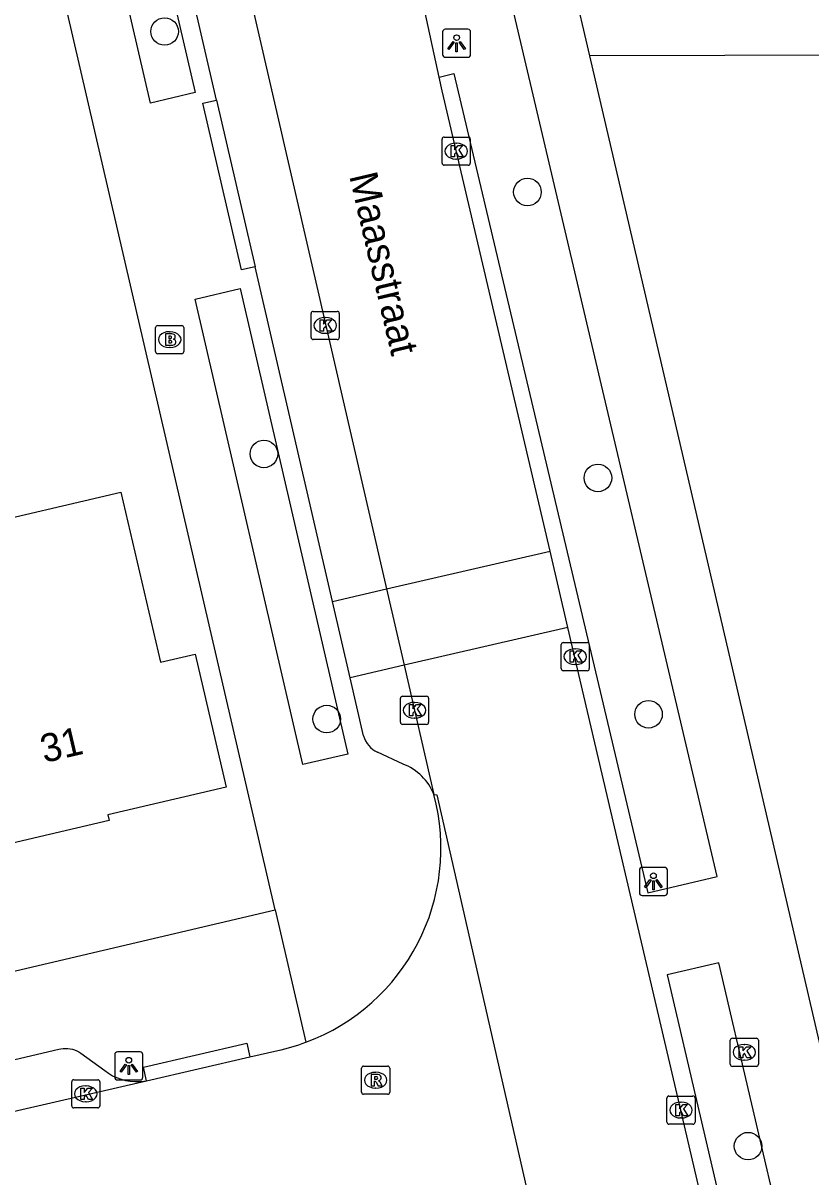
# Model space of a CAD drawing. Extents: x 157321 to 158827, y 386650 to 388532.
# Drawn here: x 157720.5 to 157748.49, y 387829.62 to 387870.59 of the extents above; entities that cross this region are included whole.
import ezdxf

# ---------------------------------------------------------------- set-up
doc = ezdxf.new("R2010")
doc.units = 0
for name, color, linetype in [('IMGEO_Boom', 7, 'Continuous'), ('IMGEO_Brandkraan', 7, 'Continuous'), ('IMGEO_Gemengd_bos', 7, 'Continuous'), ('IMGEO_Kolk', 7, 'Continuous'), ('IMGEO_Lichtpunt', 7, 'Continuous'), ('IMGEO_Openbare_ruimte_label', 7, 'Continuous'), ('IMGEO_Pand', 7, 'Continuous'), ('IMGEO_Pand_nummerreeks', 7, 'Continuous'), ('IMGEO_Parkeervlak_open', 7, 'Continuous'), ('IMGEO_Rijbaan_lokaal_open', 7, 'Continuous'), ('IMGEO_Rioolput', 7, 'Continuous'), ('IMGEO_Voetpad_open', 7, 'Continuous')]:
    doc.layers.add(name, color=color, linetype=linetype)

msp = doc.modelspace()

# ---------------------------------------------------------------- linework, layer by layer
at = {"layer": 'IMGEO_Boom'}
for centre in [(157725.532, 387870.289), (157738.421, 387864.589), (157729.06, 387855.288), (157740.926, 387854.436), (157731.29, 387845.874), (157742.724, 387846.043), (157746.26, 387830.71)]:
    msp.add_circle(centre, 0.489, dxfattribs=at)
at = {"layer": 'IMGEO_Brandkraan'}
for p, q in [((157725.213, 387858.922), (157725.213, 387859.774)), ((157725.288, 387859.848), (157726.14, 387859.848)), ((157726.214, 387859.774), (157726.214, 387858.922)), ((157725.701, 387859.628), (157725.726, 387859.628)), ((157725.724, 387859.068), (157725.699, 387859.068)), ((157726.14, 387858.848), (157725.288, 387858.848))]:
    msp.add_line(p, q, dxfattribs=at)
for points in [[(157725.213, 387858.922), (157725.213, 387859.774)], [(157725.288, 387859.848), (157726.14, 387859.848)], [(157726.214, 387859.774), (157726.214, 387858.922)], [(157725.561, 387859.548), (157725.561, 387859.148), (157725.774, 387859.148)], [(157725.792, 387859.548), (157725.561, 387859.548)], [(157725.74, 387859.467), (157725.686, 387859.467), (157725.686, 387859.391)], [(157725.686, 387859.391), (157725.739, 387859.391)], [(157725.748, 387859.315), (157725.686, 387859.315), (157725.686, 387859.234)], [(157725.686, 387859.234), (157725.748, 387859.234)], [(157726.14, 387858.848), (157725.288, 387858.848)]]:
    msp.add_lwpolyline(points, dxfattribs=at)
for centre, radius, start, end in [((157725.29, 387859.772), 0.0765, 91.552, 178.448), ((157725.29, 387859.772), 0.0765, 91.552, 178.448), ((157726.138, 387859.772), 0.0765, 1.552, 88.448), ((157726.138, 387859.772), 0.0765, 1.552, 88.448), ((157725.741, 387859.429), 0.0379, 267.8285, 90.9355), ((157725.749, 387859.274), 0.0404, 269.8759, 90.5077), ((157725.796, 387859.403), 0.145, 59.4692, 91.5367), ((157725.821, 387859.45), 0.0922, 285.5137, 58.1501), ((157725.826, 387859.258), 0.105, 301.3115, 78.989), ((157725.29, 387858.924), 0.0765, 181.552, 268.448), ((157725.29, 387858.924), 0.0765, 181.552, 268.448), ((157725.78, 387859.399), 0.251, 268.6676, 293.5347), ((157726.138, 387858.924), 0.0765, 271.552, 358.448), ((157726.138, 387858.924), 0.0765, 271.552, 358.448)]:
    msp.add_arc(centre, radius, start, end, dxfattribs=at)
for centre, major_axis, ratio, start_param, end_param in [((157725.7, 387859.348), (-0.387, 0.002), 0.722429, 4.712389, 7.853982), ((157725.725, 387859.348), (-0.39, 0.002), 0.717154, 1.570796, 4.712389)]:
    msp.add_ellipse(centre, major_axis=major_axis, ratio=ratio, start_param=start_param, end_param=end_param, dxfattribs=at)
at = {"layer": 'IMGEO_Gemengd_bos'}
msp.add_lwpolyline([(157791.134, 387870.919), (157774.059, 387870.543), (157774.007, 387871.982), (157761.056, 387872.053), (157761.038, 387871.083), (157751.067, 387870.808), (157750.201, 387870.784), (157750.238, 387869.454), (157740.621, 387869.428)], dxfattribs=at)
at = {"layer": 'IMGEO_Kolk'}
for p, q in [((157735.391, 387865.615), (157735.391, 387866.467)), ((157735.466, 387866.541), (157736.318, 387866.541)), ((157735.879, 387866.321), (157735.904, 387866.321)), ((157736.392, 387866.467), (157736.392, 387865.615)), ((157736.318, 387865.541), (157735.466, 387865.541)), ((157735.902, 387865.761), (157735.877, 387865.761)), ((157730.737, 387859.425), (157730.737, 387860.277)), ((157730.812, 387860.351), (157731.664, 387860.351)), ((157731.225, 387860.131), (157731.25, 387860.131)), ((157731.738, 387860.277), (157731.738, 387859.425)), ((157731.664, 387859.351), (157730.812, 387859.351)), ((157731.248, 387859.571), (157731.223, 387859.571)), ((157739.619, 387847.665), (157739.619, 387848.517)), ((157739.694, 387848.591), (157740.546, 387848.591)), ((157740.107, 387848.371), (157740.132, 387848.371)), ((157740.62, 387848.517), (157740.62, 387847.665)), ((157740.13, 387847.811), (157740.105, 387847.811)), ((157740.546, 387847.591), (157739.694, 387847.591)), ((157733.91, 387845.76), (157733.91, 387846.612)), ((157733.985, 387846.686), (157734.837, 387846.686)), ((157734.911, 387846.612), (157734.911, 387845.76)), ((157734.398, 387846.466), (157734.423, 387846.466)), ((157734.421, 387845.906), (157734.396, 387845.906)), ((157734.837, 387845.686), (157733.985, 387845.686)), ((157745.627, 387833.615), (157745.627, 387834.467)), ((157745.702, 387834.541), (157746.554, 387834.541)), ((157746.115, 387834.321), (157746.14, 387834.321)), ((157746.628, 387834.467), (157746.628, 387833.615)), ((157746.554, 387833.541), (157745.702, 387833.541)), ((157746.138, 387833.761), (157746.113, 387833.761)), ((157722.305, 387833.066), (157723.157, 387833.066)), ((157722.23, 387832.14), (157722.23, 387832.992)), ((157722.718, 387832.846), (157722.743, 387832.846)), ((157723.231, 387832.992), (157723.231, 387832.14)), ((157722.741, 387832.286), (157722.716, 387832.286)), ((157743.375, 387831.563), (157743.375, 387832.415)), ((157743.45, 387832.489), (157744.302, 387832.489)), ((157743.863, 387832.269), (157743.888, 387832.269)), ((157744.376, 387832.415), (157744.376, 387831.563)), ((157723.157, 387832.066), (157722.305, 387832.066)), ((157744.302, 387831.489), (157743.45, 387831.489)), ((157743.886, 387831.709), (157743.861, 387831.709))]:
    msp.add_line(p, q, dxfattribs=at)
for points in [[(157735.391, 387865.615), (157735.391, 387866.467)], [(157735.466, 387866.541), (157736.318, 387866.541)], [(157735.712, 387866.241), (157735.835, 387866.241), (157735.835, 387866.09), (157735.965, 387866.241), (157736.129, 387866.241), (157735.983, 387866.09), (157736.136, 387865.841), (157735.984, 387865.841), (157735.899, 387866.005), (157735.835, 387865.938), (157735.835, 387865.841), (157735.712, 387865.841), (157735.712, 387866.241)], [(157736.392, 387866.467), (157736.392, 387865.615)], [(157736.318, 387865.541), (157735.466, 387865.541)], [(157730.737, 387859.425), (157730.737, 387860.277)], [(157730.812, 387860.351), (157731.664, 387860.351)], [(157731.738, 387860.277), (157731.738, 387859.425)], [(157731.058, 387860.051), (157731.181, 387860.051), (157731.181, 387859.9), (157731.311, 387860.051), (157731.475, 387860.051), (157731.329, 387859.9), (157731.482, 387859.651), (157731.33, 387859.651), (157731.245, 387859.815), (157731.181, 387859.748), (157731.181, 387859.651), (157731.058, 387859.651), (157731.058, 387860.051)], [(157731.664, 387859.351), (157730.812, 387859.351)], [(157739.619, 387847.665), (157739.619, 387848.517)], [(157739.694, 387848.591), (157740.546, 387848.591)], [(157739.94, 387848.291), (157740.063, 387848.291), (157740.063, 387848.14), (157740.193, 387848.291), (157740.357, 387848.291), (157740.211, 387848.14), (157740.364, 387847.891), (157740.212, 387847.891), (157740.127, 387848.055), (157740.063, 387847.988), (157740.063, 387847.891), (157739.94, 387847.891), (157739.94, 387848.291)], [(157740.62, 387848.517), (157740.62, 387847.665)], [(157740.546, 387847.591), (157739.694, 387847.591)], [(157733.91, 387845.76), (157733.91, 387846.612)], [(157733.985, 387846.686), (157734.837, 387846.686)], [(157734.911, 387846.612), (157734.911, 387845.76)], [(157734.231, 387846.386), (157734.354, 387846.386), (157734.354, 387846.235), (157734.484, 387846.386), (157734.648, 387846.386), (157734.502, 387846.235), (157734.655, 387845.986), (157734.503, 387845.986), (157734.418, 387846.15), (157734.354, 387846.083), (157734.354, 387845.986), (157734.231, 387845.986), (157734.231, 387846.386)], [(157734.837, 387845.686), (157733.985, 387845.686)], [(157745.627, 387833.615), (157745.627, 387834.467)], [(157745.702, 387834.541), (157746.554, 387834.541)], [(157746.628, 387834.467), (157746.628, 387833.615)], [(157745.948, 387834.241), (157746.071, 387834.241), (157746.071, 387834.09), (157746.201, 387834.241), (157746.365, 387834.241), (157746.219, 387834.09), (157746.372, 387833.841), (157746.22, 387833.841), (157746.135, 387834.005), (157746.071, 387833.938), (157746.071, 387833.841), (157745.948, 387833.841), (157745.948, 387834.241)], [(157746.554, 387833.541), (157745.702, 387833.541)], [(157722.305, 387833.066), (157723.157, 387833.066)], [(157722.23, 387832.14), (157722.23, 387832.992)], [(157722.551, 387832.766), (157722.674, 387832.766), (157722.674, 387832.615), (157722.804, 387832.766), (157722.968, 387832.766), (157722.822, 387832.615), (157722.975, 387832.366), (157722.823, 387832.366), (157722.738, 387832.53), (157722.674, 387832.463), (157722.674, 387832.366), (157722.551, 387832.366), (157722.551, 387832.766)], [(157723.231, 387832.992), (157723.231, 387832.14)], [(157743.375, 387831.563), (157743.375, 387832.415)], [(157743.45, 387832.489), (157744.302, 387832.489)], [(157744.376, 387832.415), (157744.376, 387831.563)], [(157723.157, 387832.066), (157722.305, 387832.066)], [(157743.696, 387832.189), (157743.819, 387832.189), (157743.819, 387832.038), (157743.949, 387832.189), (157744.113, 387832.189), (157743.967, 387832.038), (157744.12, 387831.789), (157743.968, 387831.789), (157743.883, 387831.953), (157743.819, 387831.886), (157743.819, 387831.789), (157743.696, 387831.789), (157743.696, 387832.189)], [(157744.302, 387831.489), (157743.45, 387831.489)]]:
    msp.add_lwpolyline(points, dxfattribs=at)
for centre, start, end in [((157735.468, 387866.465), 91.552, 178.448), ((157735.468, 387866.465), 91.552, 178.448), ((157736.316, 387866.465), 1.552, 88.448), ((157736.316, 387866.465), 1.552, 88.448), ((157735.468, 387865.617), 181.552, 268.448), ((157735.468, 387865.617), 181.552, 268.448), ((157736.316, 387865.617), 271.552, 358.448), ((157736.316, 387865.617), 271.552, 358.448), ((157730.814, 387860.275), 91.552, 178.448), ((157730.814, 387860.275), 91.552, 178.448), ((157731.662, 387860.275), 1.552, 88.448), ((157731.662, 387860.275), 1.552, 88.448), ((157730.814, 387859.427), 181.552, 268.448), ((157730.814, 387859.427), 181.552, 268.448), ((157731.662, 387859.427), 271.552, 358.448), ((157731.662, 387859.427), 271.552, 358.448), ((157739.696, 387848.515), 91.552, 178.448), ((157739.696, 387848.515), 91.552, 178.448), ((157740.544, 387848.515), 1.552, 88.448), ((157740.544, 387848.515), 1.552, 88.448), ((157739.696, 387847.667), 181.552, 268.448), ((157739.696, 387847.667), 181.552, 268.448), ((157740.544, 387847.667), 271.552, 358.448), ((157740.544, 387847.667), 271.552, 358.448), ((157733.987, 387846.61), 91.552, 178.448), ((157733.987, 387846.61), 91.552, 178.448), ((157734.835, 387846.61), 1.552, 88.448), ((157734.835, 387846.61), 1.552, 88.448), ((157733.987, 387845.762), 181.552, 268.448), ((157733.987, 387845.762), 181.552, 268.448), ((157734.835, 387845.762), 271.552, 358.448), ((157734.835, 387845.762), 271.552, 358.448), ((157745.704, 387834.465), 91.552, 178.448), ((157745.704, 387834.465), 91.552, 178.448), ((157746.552, 387834.465), 1.552, 88.448), ((157746.552, 387834.465), 1.552, 88.448), ((157745.704, 387833.617), 181.552, 268.448), ((157745.704, 387833.617), 181.552, 268.448), ((157746.552, 387833.617), 271.552, 358.448), ((157746.552, 387833.617), 271.552, 358.448), ((157722.307, 387832.99), 91.552, 178.448), ((157722.307, 387832.99), 91.552, 178.448), ((157723.155, 387832.99), 1.552, 88.448), ((157723.155, 387832.99), 1.552, 88.448), ((157743.452, 387832.413), 91.552, 178.448), ((157743.452, 387832.413), 91.552, 178.448), ((157744.3, 387832.413), 1.552, 88.448), ((157744.3, 387832.413), 1.552, 88.448), ((157722.307, 387832.142), 181.552, 268.448), ((157722.307, 387832.142), 181.552, 268.448), ((157723.155, 387832.142), 271.552, 358.448), ((157723.155, 387832.142), 271.552, 358.448), ((157743.452, 387831.565), 181.552, 268.448), ((157743.452, 387831.565), 181.552, 268.448), ((157744.3, 387831.565), 271.552, 358.448), ((157744.3, 387831.565), 271.552, 358.448)]:
    msp.add_arc(centre, 0.0765, start, end, dxfattribs=at)
for centre, major_axis, ratio, start_param, end_param in [((157735.878, 387866.041), (-0.387, 0.002), 0.722429, 4.712389, 7.853982), ((157735.903, 387866.041), (-0.39, 0.002), 0.717154, 1.570796, 4.712389), ((157731.224, 387859.851), (-0.387, 0.002), 0.722429, 4.712389, 7.853982), ((157731.249, 387859.851), (-0.39, 0.002), 0.717154, 1.570796, 4.712389), ((157740.106, 387848.091), (-0.387, 0.002), 0.722429, 4.712389, 7.853982), ((157740.131, 387848.091), (-0.39, 0.002), 0.717154, 1.570796, 4.712389), ((157734.397, 387846.186), (-0.387, 0.002), 0.722429, 4.712389, 7.853982), ((157734.422, 387846.186), (-0.39, 0.002), 0.717154, 1.570796, 4.712389), ((157746.114, 387834.041), (-0.387, 0.002), 0.722429, 4.712389, 7.853982), ((157746.139, 387834.041), (-0.39, 0.002), 0.717154, 1.570796, 4.712389), ((157722.717, 387832.566), (-0.387, 0.002), 0.722429, 4.712389, 7.853982), ((157722.742, 387832.566), (-0.39, 0.002), 0.717154, 1.570796, 4.712389), ((157743.862, 387831.989), (-0.387, 0.002), 0.722429, 4.712389, 7.853982), ((157743.887, 387831.989), (-0.39, 0.002), 0.717154, 1.570796, 4.712389)]:
    msp.add_ellipse(centre, major_axis=major_axis, ratio=ratio, start_param=start_param, end_param=end_param, dxfattribs=at)
at = {"layer": 'IMGEO_Lichtpunt'}
for p, q in [((157736.309, 387870.37), (157735.501, 387870.37)), ((157736.309, 387870.37), (157735.501, 387870.37)), ((157735.407, 387870.275), (157735.407, 387869.468)), ((157735.407, 387870.275), (157735.407, 387869.468)), ((157736.403, 387869.468), (157736.403, 387870.275)), ((157736.403, 387869.468), (157736.403, 387870.275)), ((157735.501, 387869.374), (157736.309, 387869.374)), ((157735.501, 387869.374), (157736.309, 387869.374)), ((157742.399, 387840.512), (157742.399, 387839.705)), ((157742.399, 387840.512), (157742.399, 387839.705)), ((157743.301, 387840.607), (157742.493, 387840.607)), ((157743.301, 387840.607), (157742.493, 387840.607)), ((157743.395, 387839.705), (157743.395, 387840.512)), ((157743.395, 387839.705), (157743.395, 387840.512)), ((157742.493, 387839.611), (157743.301, 387839.611)), ((157742.493, 387839.611), (157743.301, 387839.611)), ((157723.76, 387833.961), (157723.76, 387833.154)), ((157723.76, 387833.961), (157723.76, 387833.154)), ((157724.662, 387834.056), (157723.854, 387834.056)), ((157724.662, 387834.056), (157723.854, 387834.056)), ((157724.756, 387833.154), (157724.756, 387833.961)), ((157724.756, 387833.154), (157724.756, 387833.961)), ((157723.854, 387833.06), (157724.662, 387833.06)), ((157723.854, 387833.06), (157724.662, 387833.06))]:
    msp.add_line(p, q, dxfattribs=at)
for points in [[(157735.781, 387869.939), (157735.82, 387869.911), (157735.632, 387869.649), (157735.594, 387869.676), (157735.781, 387869.939)], [(157735.993, 387869.911), (157736.031, 387869.938), (157736.218, 387869.676), (157736.179, 387869.648), (157735.993, 387869.911)], [(157735.883, 387869.891), (157735.93, 387869.891), (157735.93, 387869.569), (157735.883, 387869.569), (157735.883, 387869.891)], [(157742.773, 387840.176), (157742.812, 387840.148), (157742.624, 387839.886), (157742.586, 387839.913), (157742.773, 387840.176)], [(157742.875, 387840.128), (157742.922, 387840.128), (157742.922, 387839.806), (157742.875, 387839.806), (157742.875, 387840.128)], [(157742.985, 387840.148), (157743.023, 387840.175), (157743.21, 387839.913), (157743.171, 387839.885), (157742.985, 387840.148)], [(157724.134, 387833.625), (157724.173, 387833.597), (157723.985, 387833.335), (157723.947, 387833.362), (157724.134, 387833.625)], [(157724.236, 387833.577), (157724.283, 387833.577), (157724.283, 387833.255), (157724.236, 387833.255), (157724.236, 387833.577)], [(157724.346, 387833.597), (157724.384, 387833.624), (157724.571, 387833.362), (157724.532, 387833.334), (157724.346, 387833.597)]]:
    msp.add_lwpolyline(points, dxfattribs=at)
for centre in [(157735.906, 387870.073), (157742.898, 387840.31), (157724.259, 387833.759)]:
    msp.add_circle(centre, 0.0994, dxfattribs=at)
for centre, start, end in [((157735.501, 387870.275), 90, 180), ((157735.501, 387870.275), 90, 180), ((157736.309, 387870.275), 0, 90), ((157736.309, 387870.275), 0, 90), ((157735.501, 387869.468), 180, 270), ((157735.501, 387869.468), 180, 270), ((157736.309, 387869.468), 270, 0), ((157736.309, 387869.468), 270, 360), ((157742.493, 387840.512), 90, 180), ((157742.493, 387840.512), 90, 180), ((157743.301, 387840.512), 0, 90), ((157743.301, 387840.512), 0, 90), ((157742.493, 387839.705), 180, 270), ((157742.493, 387839.705), 180, 270), ((157743.301, 387839.705), 270, 0), ((157743.301, 387839.705), 270, 360), ((157723.854, 387833.961), 90, 180), ((157723.854, 387833.961), 90, 180), ((157724.662, 387833.961), 0, 90), ((157724.662, 387833.961), 0, 90), ((157723.854, 387833.154), 180, 270), ((157723.854, 387833.154), 180, 270), ((157724.662, 387833.154), 270, 0), ((157724.662, 387833.154), 270, 360)]:
    msp.add_arc(centre, 0.0946, start, end, dxfattribs=at)
at = {"layer": 'IMGEO_Pand'}
msp.add_lwpolyline([(157716.175, 387849.562), (157719.069, 387850.24), (157718.504, 387852.65), (157723.977, 387853.932), (157725.39, 387847.894), (157726.614, 387848.181), (157727.72, 387843.458), (157723.512, 387842.472), (157723.558, 387842.277), (157718.152, 387841.011)], dxfattribs=at)
at = {"layer": 'IMGEO_Parkeervlak_open'}
for points in [[(157731.495, 387850.051), (157733.418, 387850.495)], [(157734.043, 387847.785), (157732.121, 387847.342)]]:
    msp.add_lwpolyline(points, dxfattribs=at)
at = {"layer": 'IMGEO_Rijbaan_lokaal_open'}
for points in [[(157727.376, 387876.71), (157733.418, 387850.495)], [(157735.29, 387868.665), (157734.718, 387871.279)], [(157739.225, 387851.835), (157735.396, 387868.179), (157735.29, 387868.665)], [(157733.418, 387850.495), (157739.225, 387851.835)], [(157739.859, 387849.128), (157739.225, 387851.835)], [(157733.418, 387850.495), (157734.043, 387847.785)], [(157739.859, 387849.128), (157734.043, 387847.785)], [(157745.13, 387826.618), (157743.874, 387831.992), (157739.859, 387849.128)], [(157734.043, 387847.785), (157735.101, 387843.195)], [(157735.101, 387843.195), (157735.2, 387843.183), (157739.509, 387824.291)], [(157724.892, 387833.031), (157728.562, 387833.876)], [(157728.562, 387833.876), (157729.55, 387834.104)], [(157683.222, 387823.368), (157683.417, 387823.394), (157683.612, 387823.423), (157714.68, 387830.684), (157724.892, 387833.031)]]:
    msp.add_lwpolyline(points, dxfattribs=at)
for centre, radius, start, end in [((157727.992, 387841.296), 7.358, 290.3097, 14.9569), ((157727.977, 387841.339), 7.404, 282.2685, 290.3049)]:
    msp.add_arc(centre, radius, start, end, dxfattribs=at)
at = {"layer": 'IMGEO_Rioolput'}
for p, q in [((157732.528, 387832.624), (157732.528, 387833.476)), ((157732.603, 387833.55), (157733.455, 387833.55)), ((157733.529, 387833.476), (157733.529, 387832.624)), ((157733.016, 387833.33), (157733.041, 387833.33)), ((157733.039, 387832.77), (157733.014, 387832.77)), ((157733.455, 387832.55), (157732.603, 387832.55))]:
    msp.add_line(p, q, dxfattribs=at)
for points in [[(157732.528, 387832.624), (157732.528, 387833.476)], [(157732.603, 387833.55), (157733.455, 387833.55)], [(157733.529, 387833.476), (157733.529, 387832.624)], [(157733.117, 387833.248), (157732.865, 387833.25), (157732.865, 387832.85)], [(157733.043, 387833.169), (157732.989, 387833.169), (157732.989, 387833.088)], [(157732.989, 387833.088), (157733.041, 387833.088)], [(157732.865, 387832.85), (157732.989, 387832.85), (157732.989, 387833.012), (157733, 387833.012)], [(157733.047, 387832.983), (157733.118, 387832.85), (157733.258, 387832.85), (157733.193, 387832.976)], [(157733.455, 387832.55), (157732.603, 387832.55)]]:
    msp.add_lwpolyline(points, dxfattribs=at)
for centre, radius, start, end in [((157732.605, 387833.474), 0.0765, 91.552, 178.448), ((157732.605, 387833.474), 0.0765, 91.552, 178.448), ((157733.453, 387833.474), 0.0765, 1.552, 88.448), ((157733.453, 387833.474), 0.0765, 1.552, 88.448), ((157733.025, 387833.277), 0.19, 274.7715, 282.9687), ((157733.049, 387833.073), 0.0964, 77.0061, 93.1865), ((157733.063, 387833.13), 0.0378, 276.6634, 79.6772), ((157733.116, 387833.138), 0.109, 350.3612, 89.416), ((157733.114, 387833.138), 0.112, 277.5842, 350.9817), ((157732.999, 387832.959), 0.0533, 26.0293, 88.6989), ((157733.098, 387832.923), 0.108, 29.5134, 73.7905), ((157732.605, 387832.626), 0.0765, 181.552, 268.448), ((157732.605, 387832.626), 0.0765, 181.552, 268.448), ((157733.453, 387832.626), 0.0765, 271.552, 358.448), ((157733.453, 387832.626), 0.0765, 271.552, 358.448)]:
    msp.add_arc(centre, radius, start, end, dxfattribs=at)
for centre, major_axis, ratio, start_param, end_param in [((157733.015, 387833.05), (-0.387, 0.002), 0.722429, 4.712389, 7.853982), ((157733.04, 387833.05), (-0.39, 0.002), 0.717154, 1.570796, 4.712389)]:
    msp.add_ellipse(centre, major_axis=major_axis, ratio=ratio, start_param=start_param, end_param=end_param, dxfattribs=at)
at = {"layer": 'IMGEO_Voetpad_open'}
for points in [[(157735.29, 387868.665), (157735.804, 387868.801), (157742.697, 387839.705), (157745.166, 387840.283), (157737.764, 387871.725), (157736.8, 387875.741)], [(157729.457, 387839.094), (157721.261, 387874.483)], [(157739.416, 387874.598), (157740.621, 387869.428)], [(157725.031, 387867.75), (157723.753, 387873.271), (157725.338, 387873.639), (157726.617, 387868.118), (157725.031, 387867.75)], [(157727.379, 387867.852), (157726.026, 387873.703)], [(157740.621, 387869.428), (157746.507, 387844.177), (157750.318, 387827.827)], [(157728.746, 387861.938), (157728.259, 387861.826), (157726.892, 387867.74), (157727.379, 387867.852)], [(157727.379, 387867.852), (157728.746, 387861.938)], [(157731.495, 387850.051), (157728.746, 387861.938)], [(157730.441, 387844.258), (157726.612, 387860.787), (157728.213, 387861.158), (157732.041, 387844.629), (157730.441, 387844.258)], [(157732.121, 387847.342), (157731.495, 387850.051)], [(157732.598, 387845.278), (157732.121, 387847.342)], [(157734.003, 387844.277), (157733.093, 387844.693)], [(157684.359, 387828.519), (157684.789, 387828.613), (157729.457, 387839.094)], [(157729.457, 387839.094), (157730.546, 387834.395)], [(157747.561, 387827.185), (157745.222, 387837.216), (157743.38, 387836.787), (157745.729, 387826.758)], [(157724.892, 387833.031), (157724.78, 387833.518), (157728.45, 387834.363), (157728.562, 387833.876)], [(157714.354, 387832.418), (157721.776, 387834.151), (157721.844, 387834.166), (157721.926, 387834.178), (157722.009, 387834.181), (157722.092, 387834.178), (157722.174, 387834.167), (157722.255, 387834.149), (157722.335, 387834.124), (157722.411, 387834.091), (157722.484, 387834.052), (157722.554, 387834.007), (157723.402, 387833.391), (157723.536, 387833.295), (157723.679, 387833.211), (157723.828, 387833.141), (157723.983, 387833.084), (157724.142, 387833.041), (157724.305, 387833.013), (157724.469, 387832.999), (157724.634, 387833), (157724.799, 387833.015), (157724.892, 387833.031)]]:
    msp.add_lwpolyline(points, dxfattribs=at)
for centre, radius, start, end in [((157733.513, 387845.551), 0.955, 196.5883, 243.8844), ((157733.321, 387842.487), 1.915, 21.6914, 69.1496)]:
    msp.add_arc(centre, radius, start, end, dxfattribs=at)

# ---------------------------------------------------------------- texts
at = {"layer": 'IMGEO_Openbare_ruimte_label'}
msp.add_text('Maasstraat', height=1, rotation=283.2438, dxfattribs=at).set_placement((157732.084, 387865.168))
at = {"layer": 'IMGEO_Pand_nummerreeks'}
msp.add_text('31', height=1, rotation=13.1828, dxfattribs=at).set_placement((157721.251, 387844.31))

doc.saveas('drawing.dxf')
